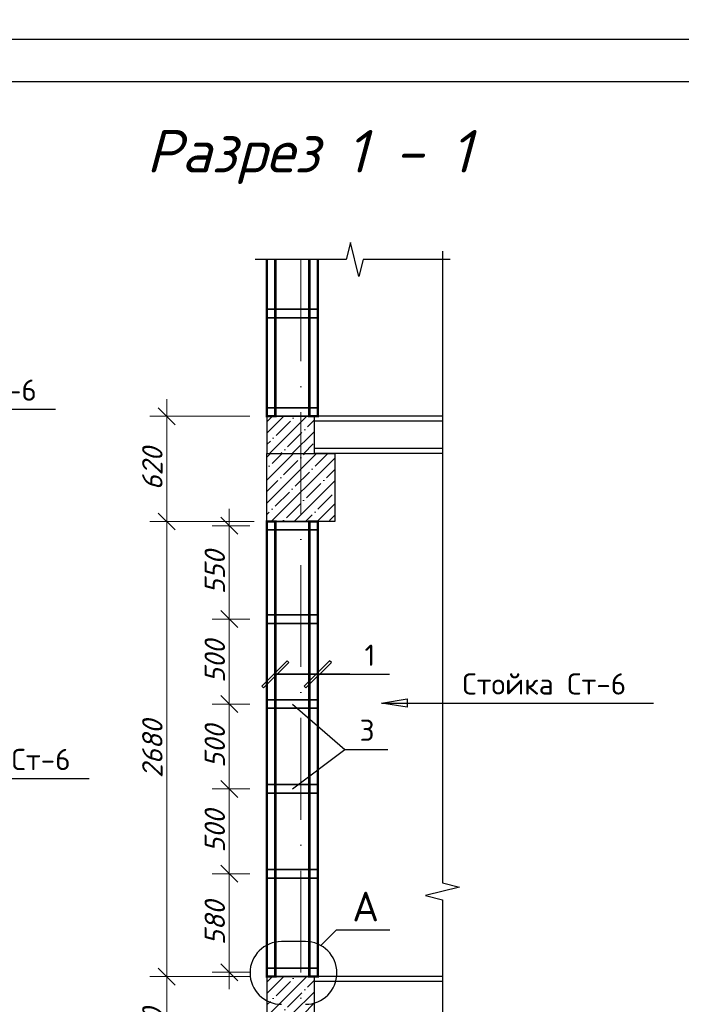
# Model space of a CAD drawing. Header units: millimetres. Extents: x 363306 to 7757304, y 1022887 to 1207196.
# Tile 360 of 656: x 1520662 to 1528452, y 1077308 to 1088906. Entities that reach past the tile are written whole.
import ezdxf

# ---------------------------------------------------------------- set-up
doc = ezdxf.new("R2010")
doc.units = ezdxf.units.MM
doc.linetypes.add('ACAD_ISO10W100', pattern=[18, 12, -3, 0, -3])
for name, color, linetype in [('0 @ 100', 7, 'Continuous'), ('kcd_tx', 7, 'Continuous'), ('O3SAD', 1, 'Continuous'), ('Штрих', 7, 'Continuous')]:
    doc.layers.add(name, color=color, linetype=linetype)
doc.layers.add('Сечения', color=1, linetype='Continuous', lineweight=30)
doc.styles.add('Arial', font='arial.ttf')
doc.styles.add('iso', font='isocpeur.TTF')
doc.styles.get("Standard").update_dxf_attribs({"font": 'isocpeui.ttf'})
doc.styles.add('ГОСТ 2.304', font='isocpeui.ttf')
doc.dimstyles.new('Санжар', dxfattribs={"dimtxt": 240, "dimasz": 200, "dimexe": 200, "dimexo": 200, "dimgap": 50, "dimtad": 1, "dimdec": 0, "dimtxsty": 'Standard', "dimblk": 'OBLIQUE', "dimcen": 2.5, "dimdle": 200, "dimclrd": 152, "dimclre": 152, "dimclrt": 152, "dimadec": 0, "dimazin": 0, "dimtfac": 1, "dimtdec": 0, "dimtmove": 0, "dimatfit": 3, "dimldrblk": 'OBLIQUE', "dimfxl": 0, "dimlwd": 0, "dimlwe": 0, "dimarcsym": 0})

# ---------------------------------------------------------------- blocks, each defined once
blk = doc.blocks.new('_Oblique')
at = {"color": 0, "linetype": 'ByBlock', "lineweight": -2}
blk.add_line((-0.5, -0.5), (0.5, 0.5), dxfattribs=at)
blk = doc.blocks.new('*D1429')
at = {"layer": 'Defpoints', "color": 0, "lineweight": 25, "transparency": 16777216}
for p in [(1523129, 1078845), (1523572, 1078845), (1523572, 1077685)]:
    blk.add_point(p, dxfattribs=at)
at = {"layer": 'kcd_tx', "lineweight": 0, "transparency": 16777216}
for p, q in [((1523129, 1077485), (1523129, 1079045)), ((1523372, 1078845), (1522929, 1078845)), ((1523372, 1077685), (1522929, 1077685))]:
    blk.add_line(p, q, dxfattribs=at)
at = {"layer": 'kcd_tx', "lineweight": 0, "transparency": 16777216, "xscale": 200, "yscale": 200, "zscale": 200}
for p, rotation in [((1523129, 1078845), 90), ((1523129, 1077685), 270)]:
    blk.add_blockref('_Oblique', p, dxfattribs=dict(at, rotation=rotation))
at = {"layer": 'kcd_tx', "lineweight": 30, "transparency": 16777216, "insert": (1522959, 1078265), "char_height": 240, "attachment_point": 5, "rotation": 90, "bg_fill": 3, "box_fill_scale": 1.1, "bg_fill_color": 256, "bg_fill_true_color": 13158600, "bg_fill_transparency": 0}
blk.add_mtext('580', dxfattribs=at)
blk = doc.blocks.new('*D1430')
at = {"layer": 'Defpoints', "color": 0, "lineweight": 25, "transparency": 16777216}
for p in [(1523129, 1079845), (1523572, 1079845), (1523572, 1078845)]:
    blk.add_point(p, dxfattribs=at)
at = {"layer": 'kcd_tx', "lineweight": 0, "transparency": 16777216}
for p, q in [((1523129, 1078645), (1523129, 1080045)), ((1523372, 1079845), (1522929, 1079845)), ((1523372, 1078845), (1522929, 1078845))]:
    blk.add_line(p, q, dxfattribs=at)
at = {"layer": 'kcd_tx', "lineweight": 0, "transparency": 16777216, "xscale": 200, "yscale": 200, "zscale": 200}
for p, rotation in [((1523129, 1079845), 90), ((1523129, 1078845), 270)]:
    blk.add_blockref('_Oblique', p, dxfattribs=dict(at, rotation=rotation))
at = {"layer": 'kcd_tx', "lineweight": 30, "transparency": 16777216, "insert": (1522959, 1079345), "char_height": 240, "attachment_point": 5, "rotation": 90, "bg_fill": 3, "box_fill_scale": 1.1, "bg_fill_color": 256, "bg_fill_true_color": 13158600, "bg_fill_transparency": 0}
blk.add_mtext('500', dxfattribs=at)
blk = doc.blocks.new('*D1431')
at = {"layer": 'Defpoints', "color": 0, "lineweight": 25, "transparency": 16777216}
for p in [(1523129, 1080845), (1523572, 1080845), (1523572, 1079845)]:
    blk.add_point(p, dxfattribs=at)
at = {"layer": 'kcd_tx', "lineweight": 0, "transparency": 16777216}
for p, q in [((1523129, 1079645), (1523129, 1081045)), ((1523372, 1080845), (1522929, 1080845)), ((1523372, 1079845), (1522929, 1079845))]:
    blk.add_line(p, q, dxfattribs=at)
at = {"layer": 'kcd_tx', "lineweight": 0, "transparency": 16777216, "xscale": 200, "yscale": 200, "zscale": 200}
for p, rotation in [((1523129, 1080845), 90), ((1523129, 1079845), 270)]:
    blk.add_blockref('_Oblique', p, dxfattribs=dict(at, rotation=rotation))
at = {"layer": 'kcd_tx', "lineweight": 30, "transparency": 16777216, "insert": (1522959, 1080345), "char_height": 240, "attachment_point": 5, "rotation": 90, "bg_fill": 3, "box_fill_scale": 1.1, "bg_fill_color": 256, "bg_fill_true_color": 13158600, "bg_fill_transparency": 0}
blk.add_mtext('500', dxfattribs=at)
blk = doc.blocks.new('*D1446')
at = {"layer": 'Defpoints', "color": 0, "lineweight": 25, "transparency": 16777216}
for p in [(1523129, 1081845), (1523572, 1081845), (1523572, 1080845)]:
    blk.add_point(p, dxfattribs=at)
at = {"layer": 'kcd_tx', "lineweight": 0, "transparency": 16777216}
for p, q in [((1523129, 1080645), (1523129, 1082045)), ((1523372, 1081845), (1522929, 1081845)), ((1523372, 1080845), (1522929, 1080845))]:
    blk.add_line(p, q, dxfattribs=at)
at = {"layer": 'kcd_tx', "lineweight": 0, "transparency": 16777216, "xscale": 200, "yscale": 200, "zscale": 200}
for p, rotation in [((1523129, 1081845), 90), ((1523129, 1080845), 270)]:
    blk.add_blockref('_Oblique', p, dxfattribs=dict(at, rotation=rotation))
at = {"layer": 'kcd_tx', "lineweight": 30, "transparency": 16777216, "insert": (1522959, 1081345), "char_height": 240, "attachment_point": 5, "rotation": 90, "bg_fill": 3, "box_fill_scale": 1.1, "bg_fill_color": 256, "bg_fill_true_color": 13158600, "bg_fill_transparency": 0}
blk.add_mtext('500', dxfattribs=at)
blk = doc.blocks.new('*D1447')
at = {"layer": 'Defpoints', "color": 0, "lineweight": 25, "transparency": 16777216}
for p in [(1523129, 1082945), (1523572, 1082945), (1523572, 1081845)]:
    blk.add_point(p, dxfattribs=at)
at = {"layer": 'kcd_tx', "lineweight": 0, "transparency": 16777216}
for p, q in [((1523129, 1081645), (1523129, 1083145)), ((1523372, 1082945), (1522929, 1082945)), ((1523372, 1081845), (1522929, 1081845))]:
    blk.add_line(p, q, dxfattribs=at)
at = {"layer": 'kcd_tx', "lineweight": 0, "transparency": 16777216, "xscale": 200, "yscale": 200, "zscale": 200}
for p, rotation in [((1523129, 1082945), 90), ((1523129, 1081845), 270)]:
    blk.add_blockref('_Oblique', p, dxfattribs=dict(at, rotation=rotation))
at = {"layer": 'kcd_tx', "lineweight": 30, "transparency": 16777216, "insert": (1522959, 1082395), "char_height": 240, "attachment_point": 5, "rotation": 90, "bg_fill": 3, "box_fill_scale": 1.1, "bg_fill_color": 256, "bg_fill_true_color": 13158600, "bg_fill_transparency": 0}
blk.add_mtext('550', dxfattribs=at)
blk = doc.blocks.new('*D1449')
at = {"layer": 'Defpoints', "color": 0, "lineweight": 25, "transparency": 16777216}
for p in [(1522394, 1077635), (1523572, 1077635), (1523572, 1076395)]:
    blk.add_point(p, dxfattribs=at)
at = {"layer": 'kcd_tx', "lineweight": 0, "transparency": 16777216}
for p, q in [((1522394, 1076195), (1522394, 1077835)), ((1523372, 1077635), (1522194, 1077635)), ((1523372, 1076395), (1522194, 1076395))]:
    blk.add_line(p, q, dxfattribs=at)
at = {"layer": 'kcd_tx', "lineweight": 0, "transparency": 16777216, "xscale": 200, "yscale": 200, "zscale": 200}
for p, rotation in [((1522394, 1077635), 90), ((1522394, 1076395), 270)]:
    blk.add_blockref('_Oblique', p, dxfattribs=dict(at, rotation=rotation))
at = {"layer": 'kcd_tx', "lineweight": 30, "transparency": 16777216, "insert": (1522224, 1077015), "char_height": 240, "attachment_point": 5, "rotation": 90, "bg_fill": 3, "box_fill_scale": 1.1, "bg_fill_color": 256, "bg_fill_true_color": 13158600, "bg_fill_transparency": 0}
blk.add_mtext('620', dxfattribs=at)
blk = doc.blocks.new('*D1450')
at = {"layer": 'Defpoints', "color": 0, "lineweight": 25, "transparency": 16777216}
for p in [(1522394, 1082995), (1523622, 1082995), (1523572, 1077635)]:
    blk.add_point(p, dxfattribs=at)
at = {"layer": 'kcd_tx', "lineweight": 0, "transparency": 16777216}
for p, q in [((1522394, 1077435), (1522394, 1083195)), ((1523422, 1082995), (1522194, 1082995)), ((1523372, 1077635), (1522194, 1077635))]:
    blk.add_line(p, q, dxfattribs=at)
at = {"layer": 'kcd_tx', "lineweight": 0, "transparency": 16777216, "xscale": 200, "yscale": 200, "zscale": 200}
for p, rotation in [((1522394, 1082995), 90), ((1522394, 1077635), 270)]:
    blk.add_blockref('_Oblique', p, dxfattribs=dict(at, rotation=rotation))
at = {"layer": 'kcd_tx', "lineweight": 30, "transparency": 16777216, "insert": (1522224, 1080315), "char_height": 240, "attachment_point": 5, "rotation": 90, "bg_fill": 3, "box_fill_scale": 1.1, "bg_fill_color": 256, "bg_fill_true_color": 13158600, "bg_fill_transparency": 0}
blk.add_mtext('2680', dxfattribs=at)
blk = doc.blocks.new('*D1451')
at = {"layer": 'Defpoints', "color": 0, "lineweight": 25, "transparency": 16777216}
for p in [(1522394, 1084235), (1523572, 1084235), (1523622, 1082995)]:
    blk.add_point(p, dxfattribs=at)
at = {"layer": 'kcd_tx', "lineweight": 0, "transparency": 16777216}
for p, q in [((1522394, 1082795), (1522394, 1084435)), ((1523372, 1084235), (1522194, 1084235)), ((1523422, 1082995), (1522194, 1082995))]:
    blk.add_line(p, q, dxfattribs=at)
at = {"layer": 'kcd_tx', "lineweight": 0, "transparency": 16777216, "xscale": 200, "yscale": 200, "zscale": 200}
for p, rotation in [((1522394, 1084235), 90), ((1522394, 1082995), 270)]:
    blk.add_blockref('_Oblique', p, dxfattribs=dict(at, rotation=rotation))
at = {"layer": 'kcd_tx', "lineweight": 30, "transparency": 16777216, "insert": (1522224, 1083615), "char_height": 240, "attachment_point": 5, "rotation": 90, "bg_fill": 3, "box_fill_scale": 1.1, "bg_fill_color": 256, "bg_fill_true_color": 13158600, "bg_fill_transparency": 0}
blk.add_mtext('620', dxfattribs=at)

msp = doc.modelspace()

# ---------------------------------------------------------------- hatches: boundary and pattern name
at = {"layer": 'Штрих', "lineweight": 9, "ltscale": 100}
h = msp.add_hatch(dxfattribs=at)
h.set_pattern_fill('ANSI35', color=252, scale=30, style=0)
h.set_pattern_definition([(45, (427562.42, -740722.88), (-134.703842, 134.703842), []), (45, (427697.13, -740722.88), (-134.703842, 134.703842), [238.125, -47.625, 0, -47.625])])
h.paths.add_polyline_path([(1523972.481, 1084235.224), (1523572.481, 1084235.224), (1523572.481, 1083795.224), (1523972.481, 1083795.224)])
h.paths.add_polyline_path([(1524132.481, 1084235.224), (1523972.481, 1084235.224), (1523972.481, 1083795.224), (1524132.481, 1083795.224)])
h = msp.add_hatch(dxfattribs=at)
h.set_pattern_fill('ANSI35', color=252, scale=30, style=0)
h.set_pattern_definition([(45, (1105042.9, 365909.53), (-134.70384, 134.70384), []), (45, (1105177.6, 365909.53), (-134.70384, 134.70384), [238.125, -47.625, 0, -47.625])])
h.paths.add_polyline_path([(1524372.481, 1082995.224), (1524372.481, 1083795.224), (1523572.481, 1083795.224), (1523572.481, 1082995.224)])
h = msp.add_hatch(dxfattribs=at)
h.set_pattern_fill('ANSI35', color=252, scale=30, style=0)
h.set_pattern_definition([(45, (427562.42, -747322.88), (-134.703842, 134.703842), []), (45, (427697.13, -747322.88), (-134.703842, 134.703842), [238.125, -47.625, 0, -47.625])])
h.paths.add_polyline_path([(1523572.481, 1077195.224), (1523972.481, 1077195.224), (1523972.481, 1077635.224), (1523572.481, 1077635.224)])
h.paths.add_polyline_path([(1524132.481, 1077635.224), (1523972.481, 1077635.224), (1523972.481, 1077195.224), (1524132.481, 1077195.224)])

# ---------------------------------------------------------------- linework, layer by layer
at = {"color": 1, "linetype": 'ACAD_ISO10W100', "lineweight": 9, "ltscale": 100}
msp.add_line((1523972.481, 1086081.839), (1523972.481, 1069959.967), dxfattribs=at)
at = {"color": 18, "lineweight": 30, "true_color": 0x000000}
for p, q in [((1525640.72, 1084235.224), (1524132.481, 1084235.224)), ((1525640.72, 1084175.224), (1524132.481, 1084175.224)), ((1525640.72, 1083855.224), (1524132.481, 1083855.224)), ((1525640.72, 1083795.224), (1524132.481, 1083795.224)), ((1525640.72, 1077635.224), (1524132.481, 1077635.224)), ((1525640.72, 1077575.224), (1524132.481, 1077575.224))]:
    msp.add_line(p, q, dxfattribs=at)
at = {"lineweight": 25, "ltscale": 100}
for p, q in [((1523833.088, 1081334.385), (1523811.874, 1081355.598)), ((1523833.088, 1081334.385), (1523811.874, 1081355.598)), ((1524311.874, 1081355.598), (1524011.874, 1081055.598)), ((1524311.874, 1081355.598), (1524011.874, 1081055.598)), ((1524033.087, 1081034.385), (1524333.088, 1081334.385)), ((1524033.087, 1081034.385), (1524333.088, 1081334.385)), ((1524333.088, 1081334.385), (1524311.874, 1081355.598)), ((1524333.088, 1081334.385), (1524311.874, 1081355.598)), ((1524011.874, 1081055.598), (1524033.087, 1081034.385)), ((1524011.874, 1081055.598), (1524033.087, 1081034.385)), ((1524923.799, 1080856.483), (1525224.249, 1080906.761)), ((1525224.249, 1080806.205), (1524923.799, 1080856.483)), ((1525224.249, 1080906.761), (1525224.249, 1080806.205))]:
    msp.add_line(p, q, dxfattribs=at)
at = {"lineweight": 30}
msp.add_lwpolyline([(1507706.348, 1088178.072), (1547206.348, 1088178.072), (1547206.348, 1059478.072), (1507706.348, 1059478.072)], close=True, dxfattribs=at)
at = {"linetype": 'Continuous', "ltscale": 40}
for points in [[(1524556.601, 1086281.839), (1524506.601, 1086081.839)], [(1524656.601, 1085881.839), (1524556.601, 1086281.839)], [(1525640.72, 1086181.018), (1525640.72, 1078738.532)], [(1524506.601, 1086081.839), (1523433.299, 1086081.839)], [(1524706.601, 1086081.839), (1524656.601, 1085881.839)], [(1525732.284, 1086081.839), (1524706.601, 1086081.839)], [(1525840.72, 1078688.532), (1525440.72, 1078588.532)], [(1525640.72, 1078738.532), (1525840.72, 1078688.532)], [(1525440.72, 1078588.532), (1525640.72, 1078538.532)], [(1525640.72, 1078538.532), (1525640.72, 1071035.078)]]:
    msp.add_lwpolyline(points, dxfattribs=at)
at = {"color": 251, "lineweight": 0, "true_color": 0x636466, "const_width": 30}
for points in [[(1523672.481, 1086081.839), (1523672.481, 1084235.224), (1523572.481, 1084235.224), (1523572.481, 1086081.839)], [(1524172.481, 1086081.839), (1524172.481, 1084235.224), (1524072.481, 1084235.224), (1524072.481, 1086081.839)]]:
    msp.add_lwpolyline(points, dxfattribs=at)
at = {"color": 219, "lineweight": 25, "ltscale": 100, "true_color": 0x642165}
for points in [[(1519994.717, 1084317.875), (1521082.596, 1084317.875)], [(1520392.281, 1079966.966), (1521480.16, 1079966.966)]]:
    msp.add_lwpolyline(points, dxfattribs=at)
at = {"color": 18, "lineweight": 30, "true_color": 0x000000}
for points in [[(1523572.481, 1083795.224), (1524132.481, 1083795.224), (1524132.481, 1084235.224), (1523572.481, 1084235.224)], [(1523572.481, 1083795.224), (1524372.481, 1083795.224), (1524372.481, 1082995.224), (1523572.481, 1082995.224)], [(1523572.481, 1077195.224), (1524132.481, 1077195.224), (1524132.481, 1077635.224), (1523572.481, 1077635.224)]]:
    msp.add_lwpolyline(points, close=True, dxfattribs=at)
at = {"color": 244, "lineweight": 0, "true_color": 0x991b1e, "const_width": 30}
for points in [[(1523572.481, 1082995.224), (1523672.481, 1082995.224), (1523672.481, 1077635.224), (1523572.481, 1077635.224)], [(1524072.481, 1082995.224), (1524172.481, 1082995.224), (1524172.481, 1077635.224), (1524072.481, 1077635.224)]]:
    msp.add_lwpolyline(points, close=True, dxfattribs=at)
at = {"lineweight": 25, "ltscale": 100}
for points in [[(1524172.481, 1081194.991), (1524548.082, 1081194.991)], [(1524548.082, 1081194.991), (1525014.748, 1081194.991)], [(1523872.481, 1080845.224), (1524489.825, 1080311.073)], [(1524923.799, 1080856.483), (1525700.589, 1080856.483)], [(1525700.589, 1080856.483), (1528123.505, 1080856.483)], [(1523872.481, 1079845.224), (1524489.825, 1080311.073)], [(1524489.825, 1080311.073), (1524996.833, 1080311.073)], [(1524208.131, 1077999.669), (1524393.05, 1078184.587)], [(1524393.05, 1078184.587), (1525019.186, 1078184.587)], [(1524027.886, 1078046.624), (1523743.436, 1078046.624)]]:
    msp.add_lwpolyline(points, dxfattribs=at)
msp.add_arc((1524027.886, 1077677.198), 369.426, 270, 90, dxfattribs=at)
at = {"layer": 'O3SAD', "color": 1}
msp.add_lwpolyline([(1505706.348, 1088678.072), (1547706.348, 1088678.072), (1547706.348, 1058978.072), (1505706.348, 1058978.072)], close=True, dxfattribs=at)
at = {"layer": 'Сечения', "color": 251, "true_color": 0x636466, "const_width": 20}
for points in [[(1523572.481, 1085395.224), (1524172.481, 1085395.224), (1524172.481, 1085495.224), (1523572.481, 1085495.224)], [(1523572.481, 1084235.224), (1524172.481, 1084235.224), (1524172.481, 1084335.224), (1523572.481, 1084335.224)]]:
    msp.add_lwpolyline(points, close=True, dxfattribs=at)
at = {"layer": 'Сечения', "color": 196, "true_color": 0x340872, "const_width": 20}
for points in [[(1523572.481, 1082895.224), (1524172.481, 1082895.224), (1524172.481, 1082995.224), (1523572.481, 1082995.224)], [(1523572.481, 1081795.224), (1524172.481, 1081795.224), (1524172.481, 1081895.224), (1523572.481, 1081895.224)], [(1523572.481, 1080795.224), (1524172.481, 1080795.224), (1524172.481, 1080895.224), (1523572.481, 1080895.224)], [(1523572.481, 1079795.224), (1524172.481, 1079795.224), (1524172.481, 1079895.224), (1523572.481, 1079895.224)], [(1523572.481, 1078795.224), (1524172.481, 1078795.224), (1524172.481, 1078895.224), (1523572.481, 1078895.224)], [(1523572.481, 1077635.224), (1524172.481, 1077635.224), (1524172.481, 1077735.224), (1523572.481, 1077735.224)]]:
    msp.add_lwpolyline(points, close=True, dxfattribs=at)

# ---------------------------------------------------------------- texts
at = {"color": 116, "lineweight": 0, "true_color": 0x136734, "insert": (883892.483, 1087785.858), "char_height": 500, "width": 18765.00851, "attachment_point": 1, "style": 'Arial'}
msp.add_mtext('\\pi1602.2;{\\fISOCPEUR|b0|i1|c204|p34;\\L\\C256;\\c0;План ленточного фундамента для перегородки }', dxfattribs=at)
at = {"lineweight": 9, "attachment_point": 1, "style": 'iso'}
for s, insert, char_height, width in [('\\pi1171.712;Крепежный \\P\\pi762.472;элемент КЭ-1', (1382779.98, 1087540.128), 400, 5098.88054), ('\\pi1764.372;Примерных вид для\\P\\pi488.236;стена монтажа (Газоблок)', (1134531.899, 1087474.922, 0), 400, 9717.00309), ('\\pi1764.372;Примерных вид для\\P\\pi488.236;стена монтажа (Газоблок)', (1179462.79, 1087508.085, 0), 400, 9717.00309), ('\\pi1764.372;Примерных вид для\\P\\pi488.236;стена монтажа (Газоблок)', (1224462.79, 1087508.085, 0), 400, 9717.00309), ('\\pi1764.372;Примерных вид для\\P\\pi488.236;стена монтажа (Газоблок)', (1269531.899, 1087474.922, 0), 400, 9717.00309), ('\\pi457.168;{\\LГоризонтальная} \\P\\pi1088.684;сетка ГС-1', (1375298.56, 1087421.862), 400, 5098.88054), ('\\pi1764.372;{\\fISOCPEUR|b0|i1|c204|p34;Примерных вид для\\P\\pi488.236;стена монтажа (Газоблок)}', (954613.151, 1083015.009), 400, 9717.00309), ('\\pi1764.372;{\\fISOCPEUR|b0|i1|c204|p34;Примерных вид для\\P\\pi488.236;стена монтажа (Газоблок)}', (999613.151, 1083015.009), 400, 9717.00309), ('\\pi1764.372;{\\fISOCPEUR|b0|i1|c204|p34;Примерных вид для\\P\\pi488.236;стена монтажа (Газоблок)}', (1044613.151, 1083015.009), 400, 9717.00309), ('\\pi35.34936;Крепежный элемент КЭ-2 \\P\\pi1192.62209;(шаг 1500 мм)', (1387921.372, 1081851.487), 300, 5098.88054), ('\\pi457.168;{\\LГоризонтальная} \\P\\pi1121.108;сетка ГС-2', (1374921.9, 1081456.843), 400, 5098.88054)]:
    msp.add_mtext(s, dxfattribs=dict(at, insert=insert, char_height=char_height, width=width))
at = {"color": 18, "lineweight": 0, "true_color": 0x000000, "char_height": 500, "width": 5955.4476, "attachment_point": 1}
for insert in [(1431194.663, 1087606.338), (1475028.174, 1087606.338), (1521202.46, 1087606.338)]:
    msp.add_mtext('\\pi951.20865;Разрез 1 - 1', dxfattribs=dict(at, insert=insert))
at = {"lineweight": 25, "ltscale": 100, "attachment_point": 1}
for s, insert, char_height, width in [('\\fISOCPEUR|b0|i0|c0|p34;\\W1.0000000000;\\T1.0000000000;\\o\\lСт-6', (1520169.717, 1084667.875), 250, 850), ('\\fISOCPEUR|b0|i0|c0|p34;\\W1.0000000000;\\T1.0000000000;\\o\\l1', (1524723.082, 1081544.991), 250, 225), ('{\\fISOCPEUR|b0|i0|c204|p34;Стойка Ст-6}', (1525875.589, 1081206.483), 250, 2125), ('\\fISOCPEUR|b0|i0|c0|p34;\\W1.0000000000;\\T1.0000000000;\\o\\l3', (1524664.825, 1080661.073), 250, 275), ('\\fISOCPEUR|b0|i0|c0|p34;\\W1.0000000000;\\T1.0000000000;\\o\\lСт-6', (1520567.281, 1080316.966), 250, 850), ('\\fISOCPEUR|b0|i0|c0|p34;\\W1.0000000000;\\T1.0000000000;\\o\\lА', (1524578.05, 1078634.587), 350, 455)]:
    msp.add_mtext(s, dxfattribs=dict(at, insert=insert, char_height=char_height, width=width))
at = {"layer": '0 @ 100', "color": 7, "insert": (761996.908, 1075986.433), "char_height": 318.940213, "width": 19697.5359, "attachment_point": 4, "style": 'ГОСТ 2.304'}
msp.add_mtext('\\pi5457.36288;{\\fISOCPEUR|b1|i1|c204|p34;Характеристика участка строительства:\\P\\pi0;\\P}Расчетная зимняя температура воздух 15 °С.\\PСкоростной напор ветра   - 38кг/м2.\\PВес снегового покрова    - 50кг/м2.\\PКлассификация зданий по функциональной пожарной опасности - Ф 4.1 \\PКоэффициент надежности по назначению - 0.95\\P\\P^IПроектом разработано подъёмник для мало мобильных граждан населения грузоподъемностью 250 кг. скоростью 0,25 см/с. Двери шахт подъёмника противопожарные с пределом огнестойкости El 30. Подъёмники оборудованы кабинами габаритами 1500х1500 мм, ширина дверей кабины обеспечивает проезд инвалидной коляски. Для экстренных случаев подъёмник оснащен дополнительным аккумулятором и механическим спуском для безопасного спуска пассажира в нулевую отметку. Так же в дверях подъёмника установлены замки датчики которые открываются с ключевыми картами, чтобы открыть двери подъёмника.\\P^IС внешней и внутренней стороны наружных стен предусмотрено обшивка из аквапанелей толщиной 12,5мм с утеплением из минераловатной ваты на кварцевой основе, А =0,040 Вт/мС, толщиной 100мм. (по теплотехническому расчету). Наружная отделка из органическое стекло.\\P^IПодрядчик обязан предоставить заказчику сертификаты соответствия и пожарной безопасности на фасадную систему и все применяемые в данной системе материалы и изделия.\\PКонструкции, изделия и материалы применены по действующим стандартам, ТУ, сертификатам. На путях эвакуации используются отделочные материалы, соответствующие требованиям п. 5.25 ШНК 2.01.02-04.\\PОтделка стен с внутренней стороны окраска водоэмульсионными красками светлых тонов. Во внутренней и наружной отделке использованы современные отделочные материалы используемые на территории Республики Узбекистан.\\P^IКрыша - скатная из металлических профилированных листов с полимерными покрытиями с обеих сторон толщ.0,55мм по металлическим конструкциям.\\P^IПо периметру наружных стен устраивается бетонная отмостка. Бетон кл.В 7,5 шириной 1000 мм, толщиной 50 мм по гравийному основанию толщиной 100 мм -150 мм.\\P^IВсе строительно-монтажные работы вести согласно указаний соответствующих строительных норм и проекта производства работ (П.П.Р.) на основании ШНК 3.01.01 - 03 и КМК 3.01.02 - 00.', dxfattribs=at)

# ---------------------------------------------------------------- next in the draw order: dimensions: what is measured, and where the dimension line sits
at = {"layer": 'kcd_tx', "color": 18, "lineweight": 30, "true_color": 0x000000}
dim = msp.add_linear_dim(base=(1523129.493, 1078845.224), p1=(1523572.481, 1077685.224), p2=(1523572.481, 1078845.224), angle=90, dimstyle='Санжар', override={"dimlfac": 0.5, "dimclrd": 256, "dimclre": 256, "dimclrt": 256, "dimtmove": 1, "dimfxl": 0.18, "dimtfill": 1, "dimarcsym": 2}, dxfattribs=at)
dim.commit()
dim.dimension.update_dxf_attribs({"geometry": '*D1429', "text_midpoint": (1522959.493, 1078265.224)})

# ---------------------------------------------------------------- next in the draw order: dimensions: what is measured, and where the dimension line sits
for base, p1, p2, picture, middle in [((1523129.493, 1079845.224), (1523572.481, 1078845.224), (1523572.481, 1079845.224), '*D1430', (1522959.493, 1079345.224)), ((1522394.05, 1077635.224), (1523572.481, 1076395.224), (1523572.481, 1077635.224), '*D1449', (1522224.05, 1077015.224))]:
    dim = msp.add_linear_dim(base=base, p1=p1, p2=p2, angle=90, dimstyle='Санжар', override={"dimlfac": 0.5, "dimclrd": 256, "dimclre": 256, "dimclrt": 256, "dimtmove": 1, "dimfxl": 0.18, "dimtfill": 1, "dimarcsym": 2}, dxfattribs=at)
    dim.commit()
    dim.dimension.update_dxf_attribs({"geometry": picture, "text_midpoint": middle})

# ---------------------------------------------------------------- next in the draw order: dimensions: what is measured, and where the dimension line sits
dim = msp.add_linear_dim(base=(1523129.493, 1080845.224), p1=(1523572.481, 1079845.224), p2=(1523572.481, 1080845.224), angle=90, dimstyle='Санжар', override={"dimlfac": 0.5, "dimclrd": 256, "dimclre": 256, "dimclrt": 256, "dimtmove": 1, "dimfxl": 0.18, "dimtfill": 1, "dimarcsym": 2}, dxfattribs=at)
dim.commit()
dim.dimension.update_dxf_attribs({"geometry": '*D1431', "text_midpoint": (1522959.493, 1080345.224)})

# ---------------------------------------------------------------- next in the draw order: dimensions: what is measured, and where the dimension line sits
dim = msp.add_linear_dim(base=(1523129.493, 1081845.224), p1=(1523572.481, 1080845.224), p2=(1523572.481, 1081845.224), angle=90, dimstyle='Санжар', override={"dimlfac": 0.5, "dimclrd": 256, "dimclre": 256, "dimclrt": 256, "dimtmove": 1, "dimfxl": 0.18, "dimtfill": 1, "dimarcsym": 2}, dxfattribs=at)
dim.commit()
dim.dimension.update_dxf_attribs({"geometry": '*D1446', "text_midpoint": (1522959.493, 1081345.224)})

# ---------------------------------------------------------------- next in the draw order: dimensions: what is measured, and where the dimension line sits
dim = msp.add_linear_dim(base=(1523129.493, 1082945.224), p1=(1523572.481, 1081845.224), p2=(1523572.481, 1082945.224), angle=90, dimstyle='Санжар', override={"dimlfac": 0.5, "dimclrd": 256, "dimclre": 256, "dimclrt": 256, "dimtmove": 1, "dimfxl": 0.18, "dimtfill": 1, "dimarcsym": 2}, dxfattribs=at)
dim.commit()
dim.dimension.update_dxf_attribs({"geometry": '*D1447', "text_midpoint": (1522959.493, 1082395.224)})

# ---------------------------------------------------------------- next in the draw order: dimensions: what is measured, and where the dimension line sits
dim = msp.add_linear_dim(base=(1522394.05, 1082995.224), p1=(1523572.481, 1077635.224), p2=(1523622.481, 1082995.224), angle=90, dimstyle='Санжар', override={"dimlfac": 0.5, "dimclrd": 256, "dimclre": 256, "dimclrt": 256, "dimtmove": 1, "dimfxl": 0.18, "dimtfill": 1, "dimarcsym": 2}, dxfattribs=at)
dim.commit()
dim.dimension.update_dxf_attribs({"geometry": '*D1450', "text_midpoint": (1522224.05, 1080315.224)})

# ---------------------------------------------------------------- next in the draw order: linework, layer by layer
at = {"lineweight": 25, "ltscale": 100}
for p, q in [((1523811.874, 1081355.598), (1523511.874, 1081055.598)), ((1523811.874, 1081355.598), (1523511.874, 1081055.598)), ((1523533.087, 1081034.385), (1523833.088, 1081334.385)), ((1523533.087, 1081034.385), (1523833.088, 1081334.385)), ((1523511.874, 1081055.598), (1523533.087, 1081034.385)), ((1523511.874, 1081055.598), (1523533.087, 1081034.385))]:
    msp.add_line(p, q, dxfattribs=at)
for points in [[(1523672.481, 1081194.991), (1524548.082, 1081194.991)], [(1524548.082, 1081194.991), (1523672.481, 1081194.991)]]:
    msp.add_lwpolyline(points, dxfattribs=at)
msp.add_arc((1523743.436, 1077677.198), 369.426, 90, 270, dxfattribs=at)

# ---------------------------------------------------------------- next in the draw order: dimensions: what is measured, and where the dimension line sits
at = {"layer": 'kcd_tx', "color": 18, "lineweight": 30, "true_color": 0x000000}
dim = msp.add_linear_dim(base=(1522394.05, 1084235.224), p1=(1523622.481, 1082995.224), p2=(1523572.481, 1084235.224), angle=90, dimstyle='Санжар', override={"dimlfac": 0.5, "dimclrd": 256, "dimclre": 256, "dimclrt": 256, "dimtmove": 1, "dimfxl": 0.18, "dimtfill": 1, "dimarcsym": 2}, dxfattribs=at)
dim.commit()
dim.dimension.update_dxf_attribs({"geometry": '*D1451', "text_midpoint": (1522224.05, 1083615.224)})

doc.saveas('drawing.dxf')
